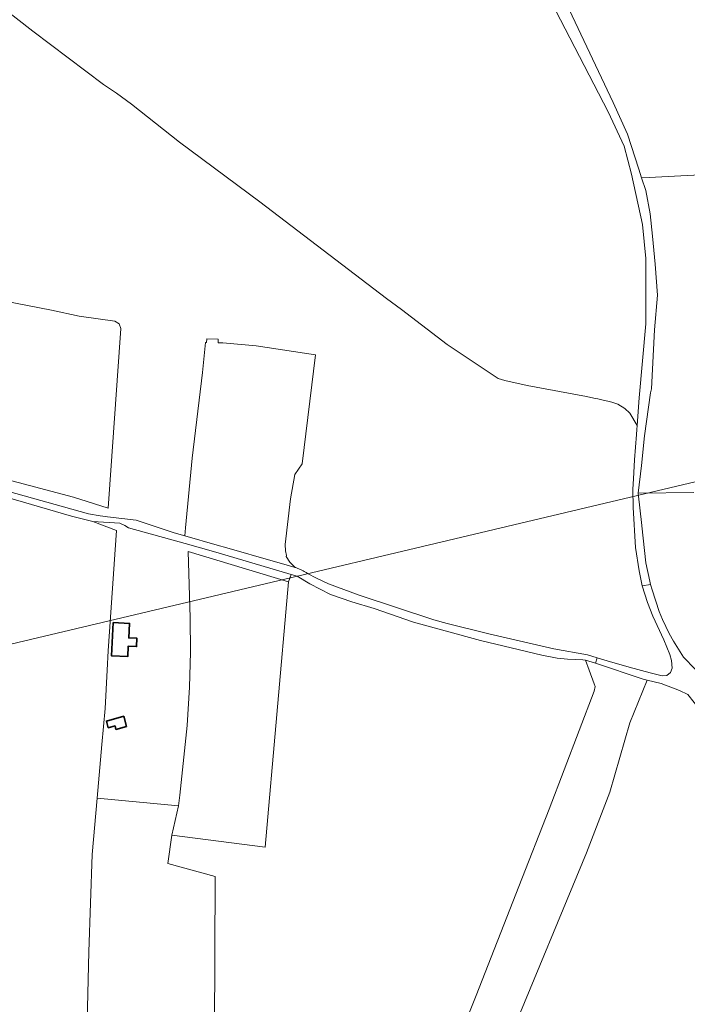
# Model space of a CAD drawing. Header units: metres. Extents: x 140853 to 145288, y 474558 to 480269.
# Tile 275 of 428: x 143539 to 143750, y 479144 to 479456. Entities that reach past the tile are written whole.
import ezdxf

# ---------------------------------------------------------------- set-up
doc = ezdxf.new("R2010")
doc.units = ezdxf.units.M
doc.header["$MEASUREMENT"] = 0
for name, color, linetype, lineweight in [('B-WE-GR-BOS_GEMENGD-G', 40, 'Continuous', 13), ('B-WE-GR-BOS_NAALD-G', 40, 'Continuous', 13), ('B-WE-GR-BOUWLAND-G', 80, 'Continuous', 13), ('B-WE-GR-GRAS-G', 60, 'Continuous', 13), ('B-WE-GR-GRAS_KRUIDENRIJK-G', 80, 'Continuous', 18), ('B-WE-OG-BEBOUWING-G', 7, 'Continuous', 35), ('B-WE-OG-HULPLIJN-G', 50, 'Continuous', 18), ('B-WE-OG-TERREIN_ERF-G', 7, 'Continuous', 18), ('B-WE-VH-ONVERHARD-G', 252, 'Continuous', 18)]:
    doc.layers.add(name, color=color, linetype=linetype, lineweight=lineweight)

msp = doc.modelspace()

# ---------------------------------------------------------------- linework, layer by layer
at = {"layer": 'B-WE-GR-BOS_GEMENGD-G', "ltscale": 0.2, "flags": 128}
for points in [[(143532.014, 479307.497), (143560.365, 479299.599), (143564.112, 479298.931), (143565.75, 479298.732), (143566.456, 479298.646), (143575.477, 479297.548), (143587.584, 479293.583), (143590.887, 479292.632), (143591.109, 479295.083), (143593.192, 479317.246), (143596.54, 479344.444), (143597.453, 479353.907), (143597.832, 479353.9), (143597.872, 479355.132), (143601.521, 479355.015), (143601.483, 479353.836), (143602.921, 479353.81), (143613.534, 479352.815), (143632.368, 479350.045), (143628.091, 479315.402), (143625.737, 479312.018), (143624.432, 479304.348), (143622.676, 479289.858), (143622.832, 479287.808), (143623.09, 479286.36), (143623.002, 479286.056), (143624.141, 479284.29), (143625.901, 479282.552), (143626.081, 479282.501), (143626.758, 479282.236), (143627.093, 479282.093), (143627.753, 479281.788), (143628.401, 479281.457), (143628.72, 479281.282), (143629.347, 479280.914), (143629.815, 479280.616), (143632.643, 479279.128), (143636.425, 479277.356), (143646.145, 479273.752), (143669.852, 479265.957), (143674.086, 479264.772), (143687.279, 479261.539), (143707.88, 479256.714), (143718.522, 479254.8), (143721.64, 479253.879), (143724.758, 479252.958), (143724.758, 479252.958), (143731.754, 479250.892), (143738.4, 479249.18), (143742.143, 479248.216), (143743.66, 479248.271), (143744.835, 479249.231), (143745.401, 479250.639), (143745.19, 479253.039), (143744.675, 479255.003), (143742.754, 479259.654), (143739.202, 479267.121), (143737.535, 479271.482), (143735.825, 479276.692), (143734.901, 479281.456), (143733.691, 479288.875), (143732.988, 479301.609), (143732.914, 479307.439), (143733.092, 479310.665), (143733.45, 479316.66), (143734.052, 479324.694), (143734.174, 479326.33), (143734.269, 479327.597), (143731.974, 479331.487), (143730.348, 479333.025), (143728.175, 479334.314), (143726.252, 479334.997), (143725.022, 479335.284), (143723.527, 479335.633), (143721.823, 479336.012), (143720.496, 479336.307), (143718.161, 479336.827), (143699.436, 479340.245), (143692.345, 479341.864), (143690.247, 479342.457), (143674.022, 479353.309), (143659.603, 479364.335), (143654.805, 479367.851), (143614.729, 479398.576), (143589.221, 479417.412), (143573.991, 479429.488), (143569.232, 479432.966), (143565.15, 479435.725), (143542.766, 479452.644), (143517.185, 479472.659)], [(143508.298, 479371.947), (143548.623, 479364.181), (143557.479, 479362.259), (143568.681, 479360.634), (143570.078, 479359.846), (143570.627, 479358.339), (143566.579, 479301.4), (143555.579, 479304.815), (143532.951, 479310.906)]]:
    msp.add_lwpolyline(points, dxfattribs=at)
at = {"layer": 'B-WE-GR-BOS_NAALD-G', "ltscale": 0.2, "flags": 128}
for points in [[(143559.542, 479120.861), (143560.443, 479160.598), (143561.495, 479191.529), (143563.093, 479209.398), (143564.616, 479226.414), (143565.67, 479237.797), (143566.317, 479250), (143566.645, 479256.158), (143569.287, 479294.339), (143561.755, 479297.148), (143555.018, 479298.871), (143526.983, 479306.925)], [(143662.801, 479095.308), (143683.265, 479146.806), (143696.809, 479181.37), (143706.412, 479205.878), (143720.644, 479243.294), (143720.947, 479244.768), (143720.641, 479245.682), (143719.094, 479250), (143717.93, 479253.191), (143717.93, 479253.191), (143717.053, 479253.296), (143712.218, 479253.499), (143708.892, 479253.777), (143704.026, 479254.742), (143684.632, 479259.373), (143663.338, 479265.233), (143650.885, 479269.5), (143643.878, 479271.691), (143637.035, 479273.998), (143630.488, 479277.335), (143626.511, 479279.778), (143624.601, 479280.347), (143623.718, 479277.982), (143616.359, 479193.839), (143586.786, 479197.606), (143585.561, 479188.62), (143600.564, 479184.501), (143600.297, 479135.591)]]:
    msp.add_lwpolyline(points, dxfattribs=at)
at = {"layer": 'B-WE-GR-BOUWLAND-G', "ltscale": 0.2, "flags": 128}
for points in [[(143865.117, 479412.904), (143738.098, 479406.301), (143735.692, 479406.176), (143737.041, 479402.086), (143738.362, 479394.763), (143739.154, 479387.636), (143739.946, 479378.794), (143740.737, 479368.896), (143739.814, 479357.942), (143738.776, 479339.269), (143738.545, 479337.917), (143736.605, 479324.341), (143735.592, 479314.866), (143734.567, 479306.154), (143752.258, 479306.354)], [(143789.147, 479142.82), (143805.209, 479148.133), (143807.686, 479155.792), (143805.866, 479159.085), (143802.971, 479162.867), (143795.965, 479172.293), (143783.787, 479191.01), (143777.543, 479201.387), (143763.816, 479223.076), (143754.379, 479237.198), (143750.336, 479242.295), (143747.647, 479243.564), (143741.851, 479245.726), (143737.423, 479246.834), (143737.423, 479246.834), (143731.979, 479233.332), (143725.656, 479211.294), (143718.163, 479192.042), (143694.229, 479134.107)]]:
    msp.add_lwpolyline(points, dxfattribs=at)
for points in [[(143586.786, 479197.606), (143616.359, 479193.839), (143623.718, 479277.982), (143591.949, 479287.645), (143592.574, 479266.576), (143592.728, 479255.712), (143592.415, 479244.583), (143591.632, 479232.425), (143590.626, 479222.412), (143589.314, 479210.329), (143588.931, 479206.992), (143586.786, 479197.606)], [(143588.931, 479206.992), (143563.093, 479209.398), (143561.495, 479191.529), (143560.443, 479160.598), (143559.542, 479120.861), (143558.742, 479100.546), (143559.121, 479094.87), (143569.894, 479094.4), (143566.738, 479078.17), (143581.044, 479072.891), (143583.178, 479072.182), (143599.292, 479067.293), (143600.297, 479135.591), (143600.564, 479184.501), (143585.561, 479188.62), (143586.786, 479197.606), (143588.931, 479206.992)]]:
    msp.add_lwpolyline(points, close=True, dxfattribs=at)
at = {"layer": 'B-WE-GR-GRAS-G', "ltscale": 0.2, "flags": 128}
msp.add_lwpolyline([(143752.258, 479306.354), (143734.567, 479306.154), (143735.75, 479295.879), (143735.745, 479295.771), (143736.977, 479284.043), (143738.269, 479278.215), (143738.548, 479277.174), (143739.007, 479275.458), (143741.286, 479268.638), (143742.281, 479266.056), (143744.458, 479261.654), (143745.822, 479259.188), (143748.953, 479254.127), (143752.656, 479250.286)], dxfattribs=at)
at = {"layer": 'B-WE-GR-GRAS_KRUIDENRIJK-G', "ltscale": 0.2, "flags": 128}
msp.add_lwpolyline([(143694.229, 479134.107), (143718.163, 479192.042), (143725.656, 479211.294), (143731.979, 479233.332), (143737.423, 479246.834), (143736.206, 479247.138), (143721.053, 479252.157), (143717.93, 479253.191), (143719.094, 479250), (143720.641, 479245.682), (143720.947, 479244.768), (143720.644, 479243.294), (143706.412, 479205.878), (143696.809, 479181.37), (143683.265, 479146.806), (143662.801, 479095.308)], dxfattribs=at)
at = {"layer": 'B-WE-OG-BEBOUWING-G', "ltscale": 0.2, "flags": 128}
for points in [[(143568.247, 479265.076), (143567.644, 479254.584), (143572.8, 479254.288), (143572.992, 479257.631), (143575.6, 479257.482), (143575.751, 479260.09), (143573.142, 479260.24), (143573.405, 479264.806), (143568.247, 479265.076)], [(143572.403, 479232.121), (143571.532, 479235.36), (143566.073, 479233.855), (143566.662, 479231.72), (143568.796, 479232.309), (143569.099, 479231.211), (143572.403, 479232.121)]]:
    msp.add_lwpolyline(points, close=True, dxfattribs=at)
at = {"layer": 'B-WE-OG-HULPLIJN-G'}
msp.add_lwpolyline([(141484.938, 478467.493), (142922.898, 478740.923), (143043.789, 479141.528), (143928.198, 479351.369), (144042.725, 479840.999), (144698.079, 479872.794), (144672.627, 478988.916), (144742.617, 478639.181), (145060.75, 478225.858), (145035.298, 477659.922), (145054.388, 476896.862), (144768.066, 476833.275), (144755.342, 477825.251), (143616.428, 477755.303), (142541.14, 475313.514), (141510.39, 476108.367), (141014.104, 476776.044), (140988.652, 477462.798), (141421.313, 477755.303), (141484.938, 478467.493)], close=True, dxfattribs=at)
at = {"layer": 'B-WE-OG-TERREIN_ERF-G', "ltscale": 0.2, "flags": 128}
for points in [[(143623.718, 479277.982), (143624.601, 479280.347), (143600.788, 479287.443), (143590.982, 479290.179), (143573.098, 479295.169), (143571.887, 479295.895), (143570.309, 479296.619), (143561.755, 479297.148), (143569.287, 479294.339), (143566.645, 479256.158), (143566.317, 479250), (143565.67, 479237.797), (143564.616, 479226.414), (143563.093, 479209.398), (143588.931, 479206.992), (143589.314, 479210.329), (143590.626, 479222.412), (143591.632, 479232.425), (143592.415, 479244.583), (143592.728, 479255.712), (143592.574, 479266.576), (143591.949, 479287.645), (143623.718, 479277.982)], [(143572.8, 479254.288), (143567.644, 479254.584), (143568.247, 479265.076), (143573.405, 479264.806), (143573.142, 479260.24), (143575.751, 479260.09), (143575.6, 479257.482), (143572.992, 479257.631), (143572.8, 479254.288)], [(143571.532, 479235.36), (143572.403, 479232.121), (143569.099, 479231.211), (143568.796, 479232.309), (143566.662, 479231.72), (143566.073, 479233.855), (143571.532, 479235.36)]]:
    msp.add_lwpolyline(points, close=True, dxfattribs=at)
at = {"layer": 'B-WE-VH-ONVERHARD-G', "ltscale": 0.2, "flags": 128}
for points in [[(143697.772, 479479.815), (143725.032, 479427.097), (143730.203, 479416.182), (143732.423, 479407.301), (143735.986, 479391.332), (143737.042, 479380.51), (143737.042, 479359.79), (143734.942, 479336.318), (143734.269, 479327.597), (143734.174, 479326.33), (143734.052, 479324.694), (143733.45, 479316.66), (143733.092, 479310.665), (143732.914, 479307.439), (143732.988, 479301.609), (143733.691, 479288.875), (143734.901, 479281.456), (143735.825, 479276.692), (143738.548, 479277.174), (143738.548, 479277.174), (143738.269, 479278.215), (143736.977, 479284.043), (143735.745, 479295.771), (143735.75, 479295.879), (143734.567, 479306.154), (143735.592, 479314.866), (143736.605, 479324.341), (143738.545, 479337.917), (143738.776, 479339.269), (143739.814, 479357.942), (143740.737, 479368.896), (143739.946, 479378.794), (143739.154, 479387.636), (143738.362, 479394.763), (143737.041, 479402.086), (143735.692, 479406.176), (143734.799, 479408.884), (143731.235, 479419.97), (143726.616, 479430), (143709.006, 479467.438)], [(143526.983, 479306.925), (143555.018, 479298.871), (143561.755, 479297.148), (143570.309, 479296.619), (143571.887, 479295.895), (143573.098, 479295.169), (143590.982, 479290.179), (143600.788, 479287.443), (143624.601, 479280.347), (143626.511, 479279.778), (143630.488, 479277.335), (143637.035, 479273.998), (143643.878, 479271.691), (143650.885, 479269.5), (143663.338, 479265.233), (143684.632, 479259.373), (143704.026, 479254.742), (143708.892, 479253.777), (143712.218, 479253.499), (143717.053, 479253.296), (143717.93, 479253.191), (143721.053, 479252.157), (143721.053, 479252.157), (143721.64, 479253.879), (143718.522, 479254.8), (143707.88, 479256.714), (143687.279, 479261.539), (143674.086, 479264.772), (143669.852, 479265.957), (143646.145, 479273.752), (143636.425, 479277.356), (143632.643, 479279.128), (143629.815, 479280.616), (143629.347, 479280.914), (143628.72, 479281.282), (143628.401, 479281.457), (143627.753, 479281.788), (143627.093, 479282.093), (143626.758, 479282.236), (143626.081, 479282.501), (143625.901, 479282.552), (143622.293, 479283.591), (143618.9, 479284.567), (143604.193, 479288.801), (143601.2, 479289.663), (143590.887, 479292.632), (143587.584, 479293.583), (143575.477, 479297.548), (143566.456, 479298.646), (143565.75, 479298.732), (143564.112, 479298.931), (143560.365, 479299.599), (143532.014, 479307.497)], [(143752.656, 479250.286), (143748.953, 479254.127), (143745.822, 479259.188), (143744.458, 479261.654), (143742.281, 479266.056), (143741.286, 479268.638), (143739.007, 479275.458), (143738.548, 479277.174), (143735.825, 479276.692), (143737.535, 479271.482), (143739.202, 479267.121), (143742.754, 479259.654), (143744.675, 479255.003), (143745.19, 479253.039), (143745.401, 479250.639), (143744.835, 479249.231), (143743.66, 479248.271), (143742.143, 479248.216), (143738.4, 479249.18), (143731.754, 479250.892), (143724.758, 479252.958), (143721.64, 479253.879), (143721.053, 479252.157), (143736.206, 479247.138), (143737.423, 479246.834), (143741.851, 479245.726), (143747.647, 479243.564), (143750.336, 479242.295)]]:
    msp.add_lwpolyline(points, dxfattribs=at)

doc.saveas('drawing.dxf')
